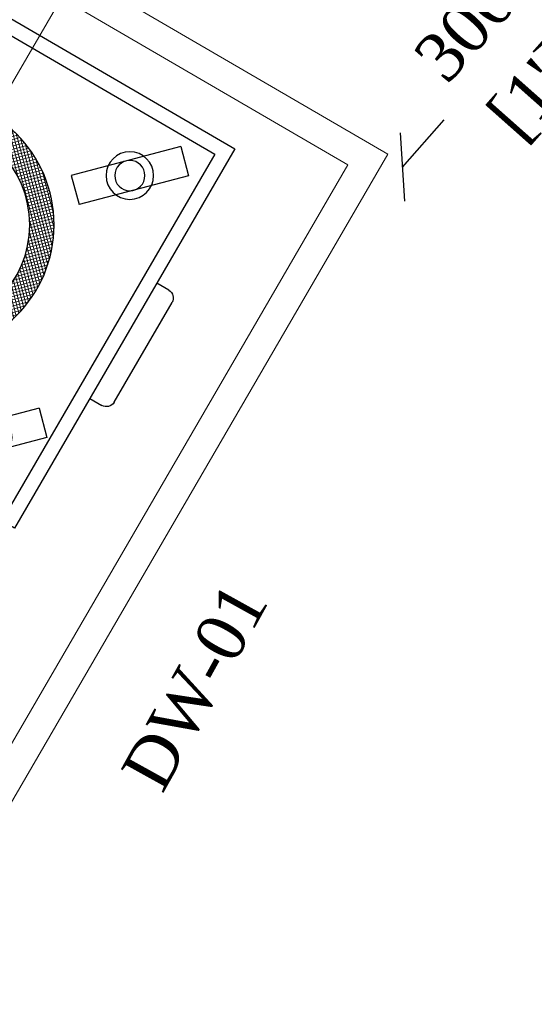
# Model space of a CAD drawing. Header units: millimetres. Extents: x 31882 to 271790, y -35693 to 24917.
# Tile 335 of 524: x 128523 to 129054, y 17348 to 18363. Entities that reach past the tile are written whole.
import ezdxf

# ---------------------------------------------------------------- set-up
doc = ezdxf.new("R2010")
doc.units = ezdxf.units.MM
doc.header["$MEASUREMENT"] = 0
for name, color, linetype, lineweight in [('A - TEXT', 7, 'Continuous', 13), ('A_ FURN', 44, 'Continuous', 20), ('CKD Equipments', 252, 'Continuous', 0)]:
    doc.layers.add(name, color=color, linetype=linetype, lineweight=lineweight)
doc.layers.add('KIT EQUIPMENT', color=7, linetype='Continuous')
doc.layers.add('kitchen equip1', color=8, linetype='Continuous')
doc.styles.add('CKD_Dimension Text', font='BOOKOS.TTF', dxfattribs={"height": 50})

# ---------------------------------------------------------------- blocks, each defined once
blk = doc.blocks.new('G$C46422E3B')
at = {"layer": 'A_ FURN', "ltscale": 2}
h = blk.add_hatch(dxfattribs=at)
h.set_pattern_fill('ANSI37', color=15)
h.set_pattern_definition([(45, (111347.439, 475109.8173), (-2.24506403, 2.24506403), []), (135, (111347.439, 475109.8173), (-2.24506403, -2.24506403), [])])
edge = h.paths.add_edge_path()
edge.add_arc((131.7, 131.7), 131.7, 0, 360)
edge = h.paths.add_edge_path(flags=17)
edge.add_arc((131.7, 131.7), 106.7, 0, 360)
at = {"layer": 'kitchen equip1'}
for radius in [131.7, 106.7]:
    blk.add_circle((131.7, 131.7), radius, dxfattribs=at)
blk = doc.blocks.new('G$C95EA696C')
at = {"layer": 'KIT EQUIPMENT', "color": 36}
for p, q in [((18.8, 373.6), (101, 455.8)), ((101, 455.8), (122.9, 433.9)), ((326, 367.4), (408.2, 449.6)), ((408.2, 449.6), (430.1, 427.7)), ((40.7, 351.7), (122.9, 433.9)), ((347.9, 345.5), (430.1, 427.7)), ((18.8, 373.6), (40.7, 351.7)), ((326, 367.4), (347.9, 345.5)), ((25.9, 72.7), (108, 154.8)), ((108, 154.8), (129.9, 132.9)), ((331, 63.4), (413.1, 145.5)), ((413.1, 145.5), (435, 123.6)), ((47.8, 50.8), (129.9, 132.9)), ((352.9, 41.5), (435, 123.6)), ((25.9, 72.7), (47.8, 50.8)), ((331, 63.4), (352.9, 41.5)), ((159.4, 9.1), (159.4, 23.5)), ((296.1, 23.5), (296.1, 9.1)), ((287, 0), (168.5, 0))]:
    blk.add_line(p, q, dxfattribs=at)
blk.add_lwpolyline([(296.1, 473.5), (296.1, 483, 0.414214), (287, 492.1), (168.5, 492.1, 0.414214), (159.4, 483), (159.4, 473.5)], format="xyb", dxfattribs=at)
for points in [[(0, 23.5), (450, 23.5), (450, 473.5), (0, 473.5)], [(15, 38.5), (435, 38.5), (435, 458.5), (15, 458.5)]]:
    blk.add_lwpolyline(points, close=True, dxfattribs=at)
for centre, radius in [((70.8, 403.7), 24.4), ((70.8, 403.7), 15.5), ((378, 397.5), 24.4), ((378, 397.5), 15.5), ((231.2, 257.4), 75), ((231.2, 257.4), 70), ((77.9, 102.8), 24.4), ((77.9, 102.8), 15.5), ((383, 93.5), 24.4), ((383, 93.5), 15.5)]:
    blk.add_circle(centre, radius, dxfattribs=at)
for centre, start, end in [((168.5, 9.1), 180, 270), ((287, 9.1), 270, 0)]:
    blk.add_arc(centre, 9.11, start, end, dxfattribs=at)
blk = doc.blocks.new('_Oblique')
at = {"color": 0, "linetype": 'ByBlock', "lineweight": -2}
blk.add_line((-0.5, -0.5), (0.5, 0.5), dxfattribs=at)

msp = doc.modelspace()

# ---------------------------------------------------------------- linework, layer by layer
at = {"color": 150, "ltscale": 0.25}
for p, q in [((128918.1, 18210.8), (128961.4, 18259.6)), ((128917.9, 18210.9), (128918.1, 18210.8))]:
    msp.add_line(p, q, dxfattribs=at)
at = {"layer": 'CKD Equipments'}
msp.add_line((128581.4, 18411.1), (127990.1, 17394.3), dxfattribs=at)
for points in [[(127754.5, 17729.1), (128259.8, 18598.1), (128903, 18224.1), (128296.5, 17181.2), (127653.4, 17555.2)], [(127694.6, 17566.1), (128270.7, 18556.9), (128861.7, 18213.2), (128285.6, 17222.5)]]:
    msp.add_lwpolyline(points, close=True, dxfattribs=at)

# ---------------------------------------------------------------- block references
at = {"color": 150, "xscale": 49.99999999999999, "yscale": 50, "zscale": 50, "rotation": 228.4600000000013}
msp.add_blockref('_Oblique', (128918.1, 18210.8), dxfattribs=at)
at = {"layer": 'CKD Equipments', "ltscale": 0.25, "xscale": -1.005552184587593, "yscale": 1.005552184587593, "zscale": 1.005552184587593, "rotation": 59.8210809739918}
for name, p in [('G$C95EA696C', (128765.6, 18217.8, -57283.6)), ('G$C46422E3B', (128607.3, 18199.2))]:
    msp.add_blockref(name, p, dxfattribs=at)

# ---------------------------------------------------------------- texts
at = {"color": 7, "ltscale": 0.25, "char_height": 50, "attachment_point": 5, "rotation": 48.46, "style": 'CKD_Dimension Text'}
for s, insert in [('\\A1;300', (128983.2, 18353.4)), ("\\A1;[1']", (129058.4, 18286.8))]:
    msp.add_mtext(s, dxfattribs=dict(at, insert=insert))
at = {"layer": 'A - TEXT', "ltscale": 0.25, "insert": (128626.5, 17588), "char_height": 50.28, "width": 955.328, "attachment_point": 1, "rotation": 61.0356, "style": 'CKD_Dimension Text'}
msp.add_mtext('DW-01', dxfattribs=at)

doc.saveas('drawing.dxf')
